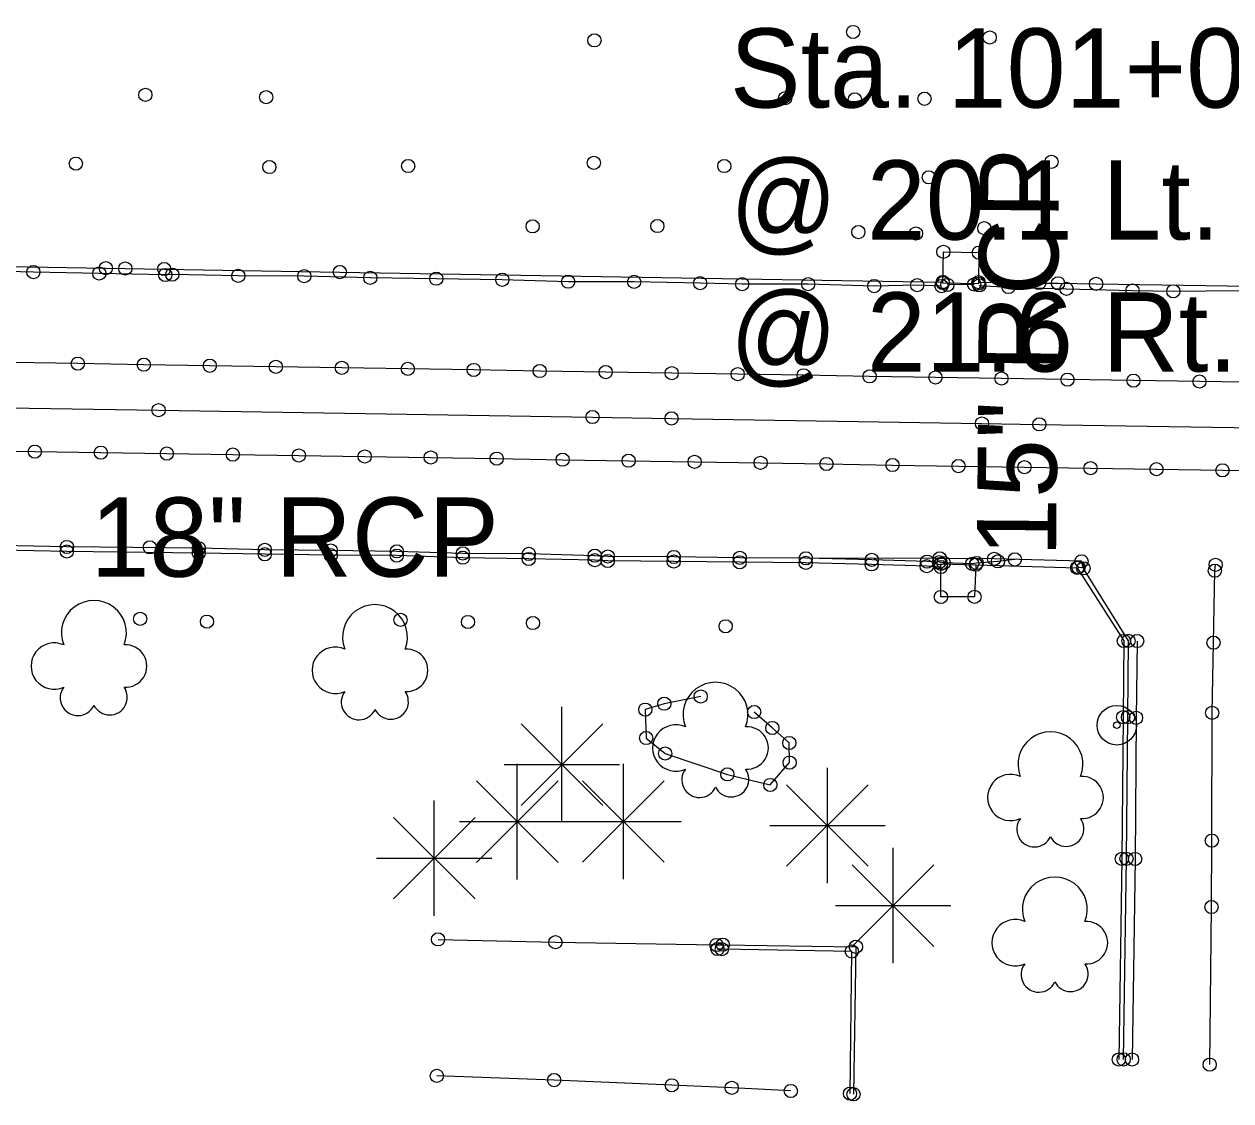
# Model space of a CAD drawing. Extents: x 20503438 to 20508873, y 7964251 to 7984667.
# Drawn here: x 20505036.2 to 20505219.1, y 7970454.4 to 7970617.5 of the extents above; entities that cross this region are included whole.
import ezdxf

# ---------------------------------------------------------------- set-up
doc = ezdxf.new("R2010")
doc.units = 0
for name, color, linetype in [('SurBreakLine', 7, 'Continuous'), ('SurConcreteSlab', 7, 'Continuous'), ('SurEdgeCurb', 7, 'Continuous'), ('SurEdgeRoadPaved', 7, 'Continuous'), ('SurHedge', 7, 'Continuous'), ('SurNaturalCells', 7, 'Continuous'), ('SurPointsNonDTM', 7, 'Continuous'), ('SurRoadPoints', 7, 'Continuous'), ('SurSurveyPoints', 7, 'Continuous'), ('SurTxtDrainage', 7, 'Continuous')]:
    doc.layers.add(name, color=color, linetype=linetype)

msp = doc.modelspace()

# ---------------------------------------------------------------- linework, layer by layer
at = {"layer": 'SurBreakLine'}
for points in [[(20504771.9, 7970563.37), (20504797.86, 7970563), (20504843.99, 7970562.34), (20504867.04, 7970562.01), (20505027.11, 7970559.46), (20505056.57, 7970559.02), (20505122.33, 7970557.99), (20505134.3, 7970557.78), (20505181.34, 7970557.02), (20505190.04, 7970556.88), (20505298.19, 7970555.19), (20505381.79, 7970553.77), (20505481.65, 7970551.95), (20505538.21, 7970551.74), (20505602.69, 7970550.28), (20505659.98, 7970549.19), (20505725.91, 7970548.38)], [(20505215.85, 7970459.88), (20505216.11, 7970483.75), (20505216.18, 7970493.81), (20505216.21, 7970513.17), (20505216.43, 7970523.8), (20505216.63, 7970534.71), (20505216.75, 7970535.61)]]:
    msp.add_lwpolyline(points, dxfattribs=at)
at = {"layer": 'SurConcreteSlab'}
for points in [[(20505175.4, 7970578.29), (20505175.49, 7970583.01), (20505180.87, 7970582.9), (20505180.82, 7970578.19)], [(20505180.42, 7970535.62), (20505180.2, 7970530.74), (20505175.12, 7970530.73), (20505175.1, 7970535.75)]]:
    msp.add_lwpolyline(points, close=True, dxfattribs=at)
for points in [[(20505224.31, 7970563.23), (20505214.31, 7970563.36), (20505204.31, 7970563.5), (20505194.31, 7970563.66), (20505184.31, 7970563.83), (20505174.31, 7970563.99), (20505164.31, 7970564.15), (20505154.32, 7970564.31), (20505144.32, 7970564.48), (20505134.32, 7970564.64), (20505124.32, 7970564.8), (20505114.32, 7970564.96), (20505104.32, 7970565.12), (20505094.33, 7970565.28), (20505084.33, 7970565.44), (20505074.33, 7970565.6), (20505064.33, 7970565.76), (20505054.33, 7970565.92), (20505044.33, 7970566.08), (20505034.34, 7970566.24)], [(20505027.81, 7970552.9), (20505037.81, 7970552.75), (20505047.81, 7970552.6), (20505057.81, 7970552.45), (20505067.81, 7970552.3), (20505077.81, 7970552.16), (20505087.8, 7970552.01), (20505097.8, 7970551.85), (20505107.8, 7970551.69), (20505117.8, 7970551.53), (20505127.8, 7970551.37), (20505137.8, 7970551.21), (20505147.8, 7970551.05), (20505157.79, 7970550.88), (20505167.79, 7970550.72), (20505177.79, 7970550.56), (20505187.79, 7970550.4), (20505197.79, 7970550.24), (20505207.79, 7970550.08), (20505217.78, 7970549.92), (20505227.78, 7970549.75)], [(20505204.85, 7970524.05), (20505204.68, 7970512.41), (20505204.54, 7970491.04), (20505204.08, 7970460.66)], [(20505098.91, 7970478.86), (20505116.7, 7970478.42), (20505141.12, 7970478.01), (20505142.08, 7970478.05)], [(20505152.37, 7970455.89), (20505143.41, 7970456.36), (20505134.33, 7970456.75), (20505116.52, 7970457.54), (20505098.72, 7970458.17)]]:
    msp.add_lwpolyline(points, dxfattribs=at)
at = {"layer": 'SurEdgeCurb'}
for points in [[(20505175.2, 7970577.83), (20505171.51, 7970577.96), (20505165, 7970577.83), (20505155, 7970578.11), (20505145, 7970578.11), (20505138.64, 7970578.28), (20505128.64, 7970578.46), (20505118.64, 7970578.49), (20505108.65, 7970578.79), (20505098.65, 7970578.95), (20505088.65, 7970579.08), (20505078.65, 7970579.32), (20505068.65, 7970579.37), (20505058.65, 7970579.56), (20505057.58, 7970579.51), (20505047.58, 7970579.74), (20505037.59, 7970579.95), (20505027.59, 7970580.17)], [(20505180.15, 7970578.08), (20505176.1, 7970578)], [(20505180.93, 7970577.94), (20505185.35, 7970577.68), (20505194.16, 7970577.4), (20505204.15, 7970577.17), (20505210.33, 7970577.04), (20505220.33, 7970577.14), (20505228.09, 7970577.13), (20505238.08, 7970576.9), (20505247.17, 7970576.79), (20505257.17, 7970576.63), (20505267.17, 7970576.29), (20505277.17, 7970576.32), (20505285.37, 7970576.07), (20505295.37, 7970575.98), (20505305.37, 7970575.66), (20505313.04, 7970575.69), (20505323.04, 7970575.44), (20505333.04, 7970575.35), (20505343.04, 7970575.1), (20505353.03, 7970574.93), (20505355.62, 7970574.96), (20505365.62, 7970574.8)], [(20505186.32, 7970536.42), (20505183.76, 7970536.12), (20505180.53, 7970535.87), (20505179.85, 7970535.76), (20505175.54, 7970535.88), (20505174.85, 7970535.99), (20505173.02, 7970536.08), (20505164.64, 7970536.35), (20505154.64, 7970536.59), (20505144.64, 7970536.67), (20505134.64, 7970536.79), (20505124.64, 7970536.86), (20505122.66, 7970536.98), (20505112.67, 7970537.25), (20505102.67, 7970537.33), (20505092.68, 7970537.64), (20505082.67, 7970537.76), (20505072.67, 7970537.88), (20505062.68, 7970538.1), (20505042.68, 7970538.3), (20505032.68, 7970538.53)], [(20505175.1, 7970535.26), (20505172.97, 7970535.4), (20505164.62, 7970535.67), (20505154.63, 7970535.89), (20505144.63, 7970535.98), (20505134.63, 7970536.1), (20505124.63, 7970536.18), (20505122.65, 7970536.3), (20505112.65, 7970536.49), (20505102.66, 7970536.68), (20505092.66, 7970536.99), (20505082.66, 7970537.06), (20505072.66, 7970537.2), (20505062.66, 7970537.39), (20505042.66, 7970537.61), (20505032.67, 7970537.84)], [(20505180.42, 7970535.62), (20505195.76, 7970535.15), (20505202.84, 7970524.06), (20505202.73, 7970512.51), (20505202.53, 7970491.06), (20505202.08, 7970460.65)], [(20505202.81, 7970460.67), (20505203.23, 7970491.07), (20505203.46, 7970512.51), (20505203.55, 7970524.08), (20505196.71, 7970535.06), (20505196.43, 7970536.13)], [(20505142.08, 7970478.05), (20505162.24, 7970477.74), (20505161.87, 7970455.39)], [(20505161.35, 7970455.49), (20505161.63, 7970477.03), (20505141.93, 7970477.38), (20505141.25, 7970477.39)]]:
    msp.add_lwpolyline(points, dxfattribs=at)
at = {"layer": 'SurEdgeRoadPaved'}
for points in [[(20504883.94, 7970583.27), (20504904.39, 7970582.93), (20504963.72, 7970581.98), (20504995.8, 7970581.43), (20504998.71, 7970581.38), (20505016.18, 7970581.08), (20505025.01, 7970580.93), (20505048.57, 7970580.55), (20505051.52, 7970580.5), (20505057.41, 7970580.41), (20505084.04, 7970579.95), (20505175.4, 7970578.44)], [(20505180.82, 7970578.42), (20505190.01, 7970578.29), (20505192.87, 7970578.25), (20505198.63, 7970578.17), (20505221.84, 7970577.83), (20505230.54, 7970577.71), (20505268.47, 7970577.06), (20505370.84, 7970575.22), (20505445.98, 7970574.14)], [(20505196.43, 7970536.13), (20505183.2, 7970536.51), (20505174.93, 7970536.58), (20505154.64, 7970536.59)]]:
    msp.add_lwpolyline(points, dxfattribs=at)
at = {"layer": 'SurHedge'}
msp.add_lwpolyline([(20505138.72, 7970515.65), (20505133.2, 7970514.56), (20505130.32, 7970513.66), (20505130.46, 7970509.36), (20505133.33, 7970507.02), (20505142.76, 7970503.85), (20505149.26, 7970502.25), (20505152.19, 7970505.63), (20505152.14, 7970508.61), (20505149.57, 7970510.88), (20505146.81, 7970513.3)], dxfattribs=at)
at = {"layer": 'SurNaturalCells'}
for p, q in [((20505117.69, 7970496.59), (20505117.69, 7970514.07)), ((20505111.51, 7970499.15), (20505123.87, 7970511.51)), ((20505123.87, 7970499.15), (20505111.51, 7970511.51)), ((20505110.92, 7970487.95), (20505110.92, 7970505.43)), ((20505127.01, 7970487.97), (20505127.01, 7970505.45)), ((20505108.95, 7970505.33), (20505126.43, 7970505.33)), ((20505117.69, 7970505.33), (20505117.69, 7970505.33)), ((20505157.92, 7970487.37), (20505157.92, 7970504.85)), ((20505104.74, 7970490.51), (20505117.1, 7970502.87)), ((20505117.1, 7970490.51), (20505104.74, 7970502.87)), ((20505120.83, 7970490.53), (20505133.19, 7970502.89)), ((20505133.19, 7970490.53), (20505120.83, 7970502.89)), ((20505151.74, 7970489.93), (20505164.1, 7970502.29)), ((20505164.1, 7970489.93), (20505151.74, 7970502.29)), ((20505098.35, 7970482.42), (20505098.35, 7970499.9)), ((20505092.17, 7970484.98), (20505104.53, 7970497.34)), ((20505104.53, 7970484.98), (20505092.17, 7970497.34)), ((20505102.18, 7970496.69), (20505119.66, 7970496.69)), ((20505110.92, 7970496.69), (20505110.92, 7970496.69)), ((20505118.27, 7970496.71), (20505135.75, 7970496.71)), ((20505127.01, 7970496.71), (20505127.01, 7970496.71)), ((20505149.18, 7970496.11), (20505166.66, 7970496.11)), ((20505157.92, 7970496.11), (20505157.92, 7970496.11)), ((20505167.86, 7970475.24), (20505167.86, 7970492.72)), ((20505089.61, 7970491.16), (20505107.09, 7970491.16)), ((20505098.35, 7970491.16), (20505098.35, 7970491.16)), ((20505161.68, 7970477.8), (20505174.04, 7970490.16)), ((20505174.04, 7970477.8), (20505161.68, 7970490.16)), ((20505159.12, 7970483.98), (20505176.6, 7970483.98)), ((20505167.86, 7970483.98), (20505167.86, 7970483.98))]:
    msp.add_line(p, q, dxfattribs=at)
for centre, radius, start, end in [((20505046.77, 7970525.29), 4.92, 338.2051, 201.7949), ((20505089.36, 7970524.65), 4.92, 338.2051, 201.7949), ((20505040.75, 7970520.26), 3.51, 65.4824, 294.5175), ((20505051.57, 7970520.26), 3.21, 265.9982, 94.0018), ((20505083.34, 7970519.62), 3.51, 65.4824, 294.5175), ((20505094.16, 7970519.62), 3.21, 265.9982, 94.0018), ((20505044.34, 7970515.44), 2.68, 142.7501, 335.3223), ((20505049.16, 7970515.52), 2.67, 206.5242, 35.4033), ((20505086.93, 7970514.8), 2.68, 142.7501, 335.3223), ((20505091.75, 7970514.88), 2.67, 206.5242, 35.4033), ((20505140.96, 7970512.88), 4.92, 338.2051, 201.7949), ((20505134.94, 7970507.85), 3.51, 65.4824, 294.5175), ((20505145.76, 7970507.85), 3.21, 265.9982, 94.0018), ((20505191.72, 7970505.38), 4.92, 338.2051, 201.7949), ((20505138.53, 7970503.03), 2.68, 142.7501, 335.3223), ((20505143.35, 7970503.11), 2.67, 206.5242, 35.4033), ((20505185.7, 7970500.35), 3.51, 65.4824, 294.5175), ((20505196.52, 7970500.35), 3.21, 265.9982, 94.0018), ((20505189.29, 7970495.53), 2.68, 142.7501, 335.3223), ((20505194.11, 7970495.61), 2.67, 206.5242, 35.4033), ((20505192.38, 7970483.38), 4.92, 338.2051, 201.7949), ((20505186.36, 7970478.35), 3.51, 65.4824, 294.5175), ((20505197.18, 7970478.35), 3.21, 265.9982, 94.0018), ((20505189.95, 7970473.53), 2.68, 142.7501, 335.3223), ((20505194.77, 7970473.61), 2.67, 206.5242, 35.4033)]:
    msp.add_arc(centre, radius, start, end, dxfattribs=at)
at = {"layer": 'SurPointsNonDTM'}
for centre in [(20505173.28, 7970594.3), (20505138.72, 7970515.65), (20505130.32, 7970513.66), (20505133.2, 7970514.56), (20505146.81, 7970513.3), (20505149.57, 7970510.88), (20505130.46, 7970509.36), (20505152.14, 7970508.61), (20505133.33, 7970507.02), (20505152.19, 7970505.63), (20505142.76, 7970503.85), (20505149.26, 7970502.25)]:
    msp.add_circle(centre, 1, dxfattribs=at)
at = {"layer": 'SurRoadPoints'}
for radius in [3, 0.5]:
    msp.add_circle((20505201.77, 7970511.3), radius, dxfattribs=at)
at = {"layer": 'SurSurveyPoints'}
for centre in [(20505161.81, 7970616.33), (20505122.61, 7970615.05), (20505182.51, 7970615.48), (20505054.57, 7970606.8), (20505072.88, 7970606.44), (20505151.52, 7970606.3), (20505162.07, 7970606.11), (20505172.64, 7970606.21), (20505044.04, 7970596.38), (20505073.36, 7970595.86), (20505094.38, 7970596.02), (20505122.52, 7970596.49), (20505142.29, 7970596.02), (20505191.87, 7970596.66), (20505113.25, 7970586.88), (20505132.15, 7970586.93), (20505162.61, 7970586.01), (20505171.34, 7970585.79), (20505181.69, 7970586.59), (20505175.49, 7970583.01), (20505180.87, 7970582.9), (20505037.59, 7970579.95), (20505047.58, 7970579.74), (20505048.57, 7970580.55), (20505051.52, 7970580.5), (20505057.41, 7970580.41), (20505057.58, 7970579.51), (20505058.65, 7970579.56), (20505068.65, 7970579.37), (20505078.65, 7970579.32), (20505084.04, 7970579.95), (20505088.65, 7970579.08), (20505098.65, 7970578.95), (20505108.65, 7970578.79), (20505118.64, 7970578.49), (20505128.64, 7970578.46), (20505138.64, 7970578.28), (20505145, 7970578.11), (20505155, 7970578.11), (20505165, 7970577.83), (20505171.51, 7970577.96), (20505175.2, 7970577.83), (20505175.4, 7970578.44), (20505175.4, 7970578.29), (20505176.1, 7970578), (20505180.15, 7970578.08), (20505180.82, 7970578.42), (20505180.82, 7970578.19), (20505180.93, 7970577.94), (20505185.35, 7970577.68), (20505190.01, 7970578.29), (20505192.87, 7970578.25), (20505198.63, 7970578.17), (20505194.16, 7970577.4), (20505204.15, 7970577.17), (20505210.33, 7970577.04), (20505044.33, 7970566.08), (20505054.33, 7970565.92), (20505064.33, 7970565.76), (20505074.33, 7970565.6), (20505084.33, 7970565.44), (20505094.33, 7970565.28), (20505104.32, 7970565.12), (20505114.32, 7970564.96), (20505124.32, 7970564.8), (20505134.32, 7970564.64), (20505144.32, 7970564.48), (20505154.32, 7970564.31), (20505164.31, 7970564.15), (20505174.31, 7970563.99), (20505184.31, 7970563.83), (20505194.31, 7970563.66), (20505204.31, 7970563.5), (20505214.31, 7970563.36), (20505056.57, 7970559.02), (20505122.33, 7970557.99), (20505134.3, 7970557.78), (20505181.34, 7970557.02), (20505190.04, 7970556.88), (20505037.81, 7970552.75), (20505047.81, 7970552.6), (20505057.81, 7970552.45), (20505067.81, 7970552.3), (20505077.81, 7970552.16), (20505087.8, 7970552.01), (20505097.8, 7970551.85), (20505107.8, 7970551.69), (20505117.8, 7970551.53), (20505127.8, 7970551.37), (20505137.8, 7970551.21), (20505147.8, 7970551.05), (20505157.79, 7970550.88), (20505167.79, 7970550.72), (20505177.79, 7970550.56), (20505187.79, 7970550.4), (20505197.79, 7970550.24), (20505207.79, 7970550.08), (20505217.78, 7970549.92), (20505042.66, 7970537.61), (20505042.68, 7970538.3), (20505055.25, 7970538.24), (20505062.66, 7970537.39), (20505062.68, 7970538.1), (20505072.67, 7970537.88), (20505082.67, 7970537.76), (20505092.68, 7970537.64), (20505102.67, 7970537.33), (20505072.66, 7970537.2), (20505082.66, 7970537.06), (20505092.66, 7970536.99), (20505102.66, 7970536.68), (20505112.65, 7970536.49), (20505112.67, 7970537.25), (20505122.65, 7970536.3), (20505122.66, 7970536.98), (20505124.63, 7970536.18), (20505124.64, 7970536.86), (20505134.63, 7970536.1), (20505134.64, 7970536.79), (20505144.63, 7970535.98), (20505144.64, 7970536.67), (20505154.63, 7970535.89), (20505154.64, 7970536.59), (20505154.64, 7970536.59), (20505164.62, 7970535.67), (20505164.64, 7970536.35), (20505173.02, 7970536.08), (20505174.85, 7970535.99), (20505174.93, 7970536.58), (20505175.1, 7970535.75), (20505175.54, 7970535.88), (20505179.85, 7970535.76), (20505180.42, 7970535.62), (20505180.53, 7970535.87), (20505183.2, 7970536.51), (20505183.76, 7970536.12), (20505186.32, 7970536.42), (20505196.43, 7970536.13), (20505216.75, 7970535.61), (20505172.97, 7970535.4), (20505175.1, 7970535.26), (20505195.76, 7970535.15), (20505195.96, 7970535.21), (20505196.71, 7970535.06), (20505216.63, 7970534.71), (20505175.12, 7970530.73), (20505180.2, 7970530.74), (20505053.77, 7970527.41), (20505063.9, 7970526.99), (20505093.23, 7970527.27), (20505103.45, 7970526.94), (20505113.3, 7970526.78), (20505142.5, 7970526.29), (20505202.84, 7970524.06), (20505203.55, 7970524.08), (20505204.85, 7970524.05), (20505216.43, 7970523.8), (20505202.73, 7970512.51), (20505203.46, 7970512.51), (20505204.68, 7970512.41), (20505216.21, 7970513.17), (20505216.18, 7970493.81), (20505202.53, 7970491.06), (20505203.23, 7970491.07), (20505204.54, 7970491.04), (20505216.11, 7970483.75), (20505098.91, 7970478.86), (20505116.7, 7970478.42), (20505141.12, 7970478.01), (20505141.25, 7970477.39), (20505141.93, 7970477.38), (20505142.08, 7970478.05), (20505161.63, 7970477.03), (20505162.24, 7970477.74), (20505202.08, 7970460.65), (20505202.81, 7970460.67), (20505204.08, 7970460.66), (20505215.85, 7970459.88), (20505098.72, 7970458.17), (20505116.52, 7970457.54), (20505134.33, 7970456.75), (20505143.41, 7970456.36), (20505152.37, 7970455.89), (20505161.35, 7970455.49), (20505161.87, 7970455.39)]:
    msp.add_circle(centre, 1, dxfattribs=at)

# ---------------------------------------------------------------- texts
at = {"layer": 'SurTxtDrainage'}
for s, p in [('Sta. 101+02.5 (S.R.)', (20505143.15, 7970604.87)), ('@ 20.1 Lt.', (20505143.15, 7970584.87)), ('@ 21.6 Rt.', (20505143.15, 7970564.87)), ('18" RCP', (20505046.26, 7970533.8))]:
    msp.add_text(s, height=12, dxfattribs=at).set_placement(p)
msp.add_text('15" RCP', height=12, rotation=89.5761, dxfattribs=at).set_placement((20505192.57, 7970536.78))

doc.saveas('drawing.dxf')
